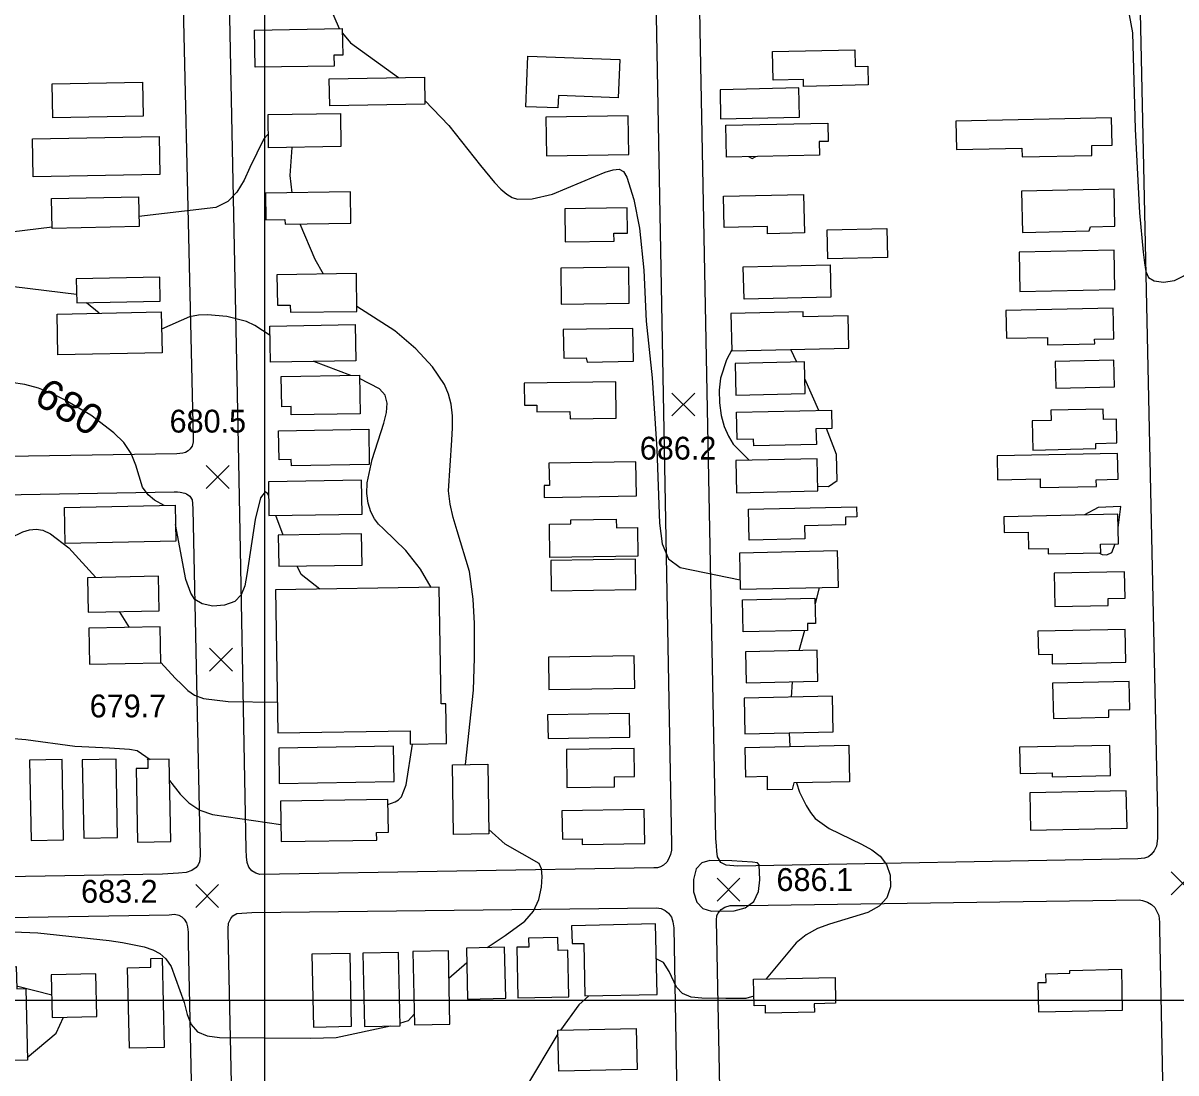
# Model space of a CAD drawing. Extents: x 79600 to 91800, y 75600 to 84400.
# Drawn here: x 82842 to 83598, y 76952 to 77641 of the extents above; entities that cross this region are included whole.
import ezdxf

# ---------------------------------------------------------------- set-up
doc = ezdxf.new("R2010")
doc.units = 0
for name, color, linetype in [('080-085$0$BLDG', 7, 'Continuous'), ('080-085$0$GRID', 7, 'Continuous'), ('080-085$0$INDEX', 7, 'Continuous'), ('080-085$0$INDXLBL', 7, 'Continuous'), ('080-085$0$INTER', 7, 'Continuous'), ('080-085$0$ROAD', 7, 'Continuous'), ('080-085$0$SPOTMARK', 7, 'Continuous'), ('080-085$0$SPOTS', 7, 'Continuous')]:
    doc.layers.add(name, color=color, linetype=linetype)

# ---------------------------------------------------------------- blocks, each defined once
blk = doc.blocks.new('080-085$0$SPOTS')
at = {"layer": '080-085$0$SPOTMARK'}
for p, q in [((-0.5, -0.5), (0.5, 0.5)), ((-0.5, 0.5), (0.5, -0.5))]:
    blk.add_line(p, q, dxfattribs=at)

msp = doc.modelspace()

# ---------------------------------------------------------------- linework, layer by layer
at = {"layer": '080-085$0$BLDG'}
for points in [[(83051.28, 77620.25), (83045.44, 77620.16), (83045.55, 77613.13), (82993.86, 77612.3), (82993.47, 77636.75), (83051, 77637.67)], [(83232, 77592.34), (83192.76, 77593.84), (83192.44, 77585.6), (83171.29, 77586.4), (83172.56, 77619.69), (83232.95, 77617.39)], [(83353.37, 77604.23), (83333.6, 77603.81), (83333.19, 77622.69), (83387.17, 77623.86), (83387.41, 77612.91), (83395.56, 77613.08), (83395.82, 77600.7), (83353.47, 77599.78)], [(83042.42, 77604.83), (83104.79, 77605.83), (83105.07, 77588.05), (83042.7, 77587.06)], [(82860.63, 77601.46), (82920.01, 77602.64), (82920.45, 77580.32), (82861.07, 77579.15)], [(83350.87, 77579.52), (83350.46, 77598.74), (83298.7, 77597.61), (83299.12, 77578.4)], [(83002.26, 77581.3), (83049.7, 77582.06), (83050.05, 77560.28), (83002.61, 77559.52)], [(83184.88, 77554.29), (83238.96, 77555.16), (83238.56, 77580.49), (83184.48, 77579.63)], [(83302.44, 77574.27), (83369.34, 77575.72), (83369.6, 77563.68), (83363.8, 77563.55), (83363.99, 77554.66), (83302.9, 77553.34)], [(83453.78, 77558.29), (83496.7, 77559.22), (83496.83, 77553.44), (83542.57, 77554.43), (83542.43, 77561), (83555.85, 77561.29), (83555.47, 77579.13), (83453.37, 77576.92)], [(82847.73, 77565.32), (82930.8, 77566.96), (82931.29, 77541.96), (82848.22, 77540.32)], [(83000.89, 77512.32), (83013.38, 77512.52), (83013.43, 77509.27), (83056.62, 77509.96), (83056.29, 77530.54), (83000.62, 77529.65)], [(83329.84, 77503.09), (83329.74, 77507.81), (83301.49, 77507.19), (83301.04, 77527.73), (83353.53, 77528.86), (83354.07, 77503.61)], [(83497.1, 77503.97), (83540.73, 77504.92), (83541.59, 77507.68), (83557.7, 77508.03), (83557.17, 77532.41), (83496.51, 77531.09)], [(82860.38, 77526.14), (82917.39, 77527.26), (82917.78, 77507.75), (82860.76, 77506.62)], [(83197.25, 77497.78), (83229.22, 77498.29), (83229.13, 77503.38), (83237.98, 77503.52), (83237.71, 77520.06), (83196.91, 77519.4)], [(83368.92, 77505.59), (83408.19, 77506.44), (83408.61, 77487.4), (83369.33, 77486.55)], [(83495.35, 77465.21), (83557.7, 77466.56), (83557.14, 77492.41), (83494.79, 77491.06)], [(83060.19, 77476.99), (83008.15, 77476.16), (83008.47, 77456.15), (83016.87, 77456.29), (83016.94, 77451.66), (83060.59, 77452)], [(83194.62, 77456.84), (83239.17, 77457.55), (83238.79, 77481.12), (83194.25, 77480.41)], [(83314.43, 77460.23), (83313.97, 77481.4), (83370.87, 77482.63), (83371.33, 77461.47)], [(82876.86, 77457.66), (82931.57, 77458.74), (82931.26, 77474.53), (82876.55, 77473.45)], [(83486.61, 77434.51), (83513.43, 77435.09), (83513.54, 77430.17), (83544.43, 77430.84), (83544.37, 77433.9), (83556.92, 77434.17), (83556.49, 77454.17), (83486.22, 77452.65)], [(82863.93, 77450.39), (82932.24, 77451.74), (82932.77, 77425.02), (82864.46, 77423.67)], [(83382.69, 77449.16), (83353.25, 77448.52), (83353.18, 77451.77), (83305.84, 77450.75), (83306.37, 77426.3), (83383.15, 77427.97)], [(83003.53, 77442.53), (83059.53, 77443.43), (83059.91, 77419.68), (83003.91, 77418.78)], [(83196.17, 77421.47), (83210.83, 77421.7), (83211.48, 77418.91), (83241.86, 77419.39), (83241.51, 77441.02), (83195.86, 77440.29)], [(83354.11, 77419), (83308.61, 77418.02), (83309.06, 77397.28), (83354.56, 77398.26)], [(83518.91, 77401.85), (83557.32, 77402.68), (83556.94, 77420.03), (83518.53, 77419.2)], [(83017.46, 77384.3), (83017.38, 77389.69), (83011.23, 77389.59), (83010.91, 77409.45), (83062.19, 77410.27), (83062.6, 77385.02)], [(83170.43, 77390.59), (83178.53, 77390.72), (83178.6, 77386.17), (83200.27, 77386.52), (83200.35, 77381.68), (83230.68, 77382.16), (83230.3, 77405.97), (83170.2, 77405.01)], [(83372.02, 77375.36), (83361.64, 77375.14), (83361.87, 77364.76), (83320.82, 77363.87), (83320.73, 77368.22), (83309.95, 77367.99), (83309.56, 77385.97), (83371.76, 77387.32)], [(83515.85, 77380.53), (83503.4, 77380.26), (83503.81, 77361.18), (83545.23, 77362.08), (83545.15, 77365.54), (83558.99, 77365.84), (83558.66, 77381.41), (83550.21, 77381.23), (83550.06, 77388.06), (83515.7, 77387.32)], [(83068.69, 77351.67), (83017.56, 77350.85), (83017.5, 77354.91), (83009.52, 77354.78), (83009.22, 77373.87), (83068.32, 77374.82)], [(83362.3, 77355.5), (83309.12, 77354.35), (83309.58, 77333.14), (83362.76, 77334.3)], [(83480.78, 77341.62), (83508.58, 77342.23), (83508.7, 77336.53), (83545.51, 77337.32), (83545.42, 77341.68), (83559.81, 77342), (83559.45, 77358.98), (83480.44, 77357.27)], [(83186.77, 77337.91), (83183.33, 77337.85), (83183.46, 77330.09), (83243.85, 77331.06), (83243.5, 77353.38), (83186.54, 77352.47)], [(83063.66, 77341.38), (83002.49, 77340.4), (83002.85, 77318.17), (83064.02, 77319.15)], [(82868.82, 77323.47), (82941.43, 77324.91), (82941.89, 77301.37), (82869.28, 77299.93)], [(83388.42, 77317.33), (83380.9, 77317.17), (83381.01, 77311.99), (83354.12, 77311.4), (83354.31, 77302.86), (83317.79, 77302.07), (83317.35, 77322.31), (83388.28, 77323.85)], [(83485.04, 77306.96), (83500.7, 77307.3), (83500.94, 77296.36), (83513.92, 77296.64), (83514, 77293.05), (83548.36, 77293.79), (83548.24, 77299.33), (83560.11, 77299.59), (83559.69, 77319.03), (83484.81, 77317.41)], [(83186.78, 77312.63), (83200.85, 77312.85), (83200.81, 77315.39), (83230.64, 77315.86), (83230.73, 77310.06), (83244.55, 77310.28), (83244.85, 77291.52), (83187.13, 77290.6)], [(83063.59, 77306.24), (83009, 77305.37), (83009.33, 77284.87), (83063.92, 77285.74)], [(83375.84, 77294.93), (83311.47, 77293.53), (83311.98, 77269.85), (83376.35, 77271.25)], [(83187.96, 77268.74), (83243.53, 77269.63), (83243.21, 77289.51), (83187.64, 77288.62)], [(83518.29, 77258.51), (83553.27, 77259.27), (83553.17, 77263.82), (83564.33, 77264.07), (83563.96, 77281.28), (83517.82, 77280.28)], [(82884.22, 77254.78), (82930.81, 77255.7), (82930.36, 77278.32), (82883.78, 77277.4)], [(83095.6, 77168.14), (83119.27, 77168.52), (83118.85, 77194.7), (83115.83, 77194.65), (83114.6, 77271.11), (83007.15, 77269.4), (83008.65, 77175.53), (83095.46, 77176.92)], [(83361.33, 77247.44), (83356.02, 77247.33), (83356.12, 77242.87), (83313.84, 77241.95), (83313.39, 77262.98), (83360.97, 77264.01)], [(82885.12, 77220.68), (82931.99, 77221.6), (82931.53, 77245.23), (82884.66, 77244.31)], [(83507.53, 77227.01), (83516.45, 77227.2), (83516.59, 77220.96), (83564.78, 77222), (83564.31, 77243.52), (83507.2, 77242.29)], [(83186.45, 77204.14), (83242.74, 77205.04), (83242.4, 77226.24), (83186.12, 77225.34)], [(83362.38, 77229.79), (83315.31, 77228.77), (83315.75, 77208.53), (83362.82, 77209.55)], [(83517.34, 77185.12), (83553.73, 77185.91), (83553.63, 77190.62), (83567.51, 77190.93), (83567.11, 77209.23), (83516.84, 77208.14)], [(83372.36, 77199.72), (83314.5, 77198.46), (83315.01, 77175.04), (83372.86, 77176.29)], [(83185.89, 77171.95), (83239.51, 77172.81), (83239.26, 77188.33), (83185.65, 77187.47)], [(83084.63, 77166.78), (83009.29, 77165.58), (83009.66, 77142.48), (83085, 77143.68)], [(83347.06, 77142.73), (83346.04, 77138.53), (83329.93, 77138.18), (83329.74, 77146.9), (83315.71, 77146.6), (83315.29, 77166), (83383.13, 77167.47), (83383.65, 77143.52)], [(83495.54, 77148.96), (83516.56, 77149.41), (83516.62, 77146.8), (83554.68, 77147.62), (83554.26, 77167.4), (83495.17, 77166.12)], [(82845.94, 77157.8), (82846.98, 77104.93), (82868.25, 77105.35), (82867.21, 77158.22)], [(82880.45, 77157.9), (82881.47, 77106.43), (82903.6, 77106.87), (82902.58, 77158.34)], [(82923.41, 77158.53), (82923.53, 77152.31), (82915.77, 77152.16), (82916.72, 77103.94), (82938.45, 77104.37), (82937.39, 77158.32), (82922.92, 77158.04)], [(83198.31, 77139.79), (83229.49, 77140.29), (83229.39, 77146.75), (83242.6, 77146.96), (83242.31, 77165.42), (83197.91, 77164.71)], [(83123.9, 77108.99), (83123.17, 77154.62), (83146.41, 77154.99), (83147.14, 77109.36)], [(83502.42, 77111.74), (83565.64, 77113.11), (83565.11, 77137.59), (83501.89, 77136.22)], [(83073.51, 77110.34), (83081.24, 77110.46), (83080.9, 77131.95), (83010.51, 77130.82), (83010.93, 77104.29), (83073.59, 77105.29)], [(83195.05, 77124.49), (83195.34, 77105.81), (83208.25, 77106.02), (83208.31, 77102.42), (83249.4, 77103.08), (83249.05, 77125.36)], [(83201.4, 77049.07), (83201.64, 77037.3), (83209.31, 77037.46), (83210.03, 77002.97), (83257.38, 77003.95), (83256.41, 77050.21)], [(83192.48, 77032.9), (83192.31, 77041.26), (83173.11, 77040.86), (83173.23, 77035.08), (83165.4, 77034.92), (83166.1, 77001.67), (83199.46, 77002.36), (83198.82, 77033.03)], [(83031.08, 77030.39), (83032.08, 76982.56), (83057.12, 76983.08), (83056.12, 77030.91)], [(83064.47, 77031.02), (83065.47, 76982.98), (83088.85, 76983.46), (83087.85, 77031.5)], [(83097.24, 77032.19), (83098.24, 76984.07), (83121.54, 76984.56), (83120.54, 77032.67)], [(83132.48, 77034.45), (83133.18, 77000.94), (83158.13, 77001.46), (83157.44, 77034.97)], [(82816.96, 77008.86), (82821, 77008.95), (82820.72, 77021.96), (82837.13, 77022.31), (82837.45, 77007.73), (82843.41, 77007.86), (82844.43, 76960.94), (82818.01, 76960.36)], [(82911.32, 76968.66), (82910.17, 77021.43), (82925.49, 77021.77), (82925.36, 77027.6), (82932.9, 77027.77), (82934.18, 76969.16)], [(82860.71, 76988.84), (82889.95, 76989.48), (82889.34, 77017.59), (82860.09, 77016.95)], [(83374.46, 76998.19), (83360.44, 76997.9), (83360.55, 76992.33), (83328.62, 76991.67), (83328.52, 76996.7), (83321.09, 76996.55), (83320.73, 77014.1), (83374.11, 77015.2)], [(83507.69, 76992.38), (83507.29, 77011.76), (83512.49, 77011.87), (83512.38, 77017.52), (83528.2, 77017.84), (83528.16, 77019.79), (83561.98, 77020.48), (83562.54, 76993.5)], [(83192.9, 76953.6), (83192.34, 76980.61), (83243.8, 76981.66), (83244.36, 76954.65)]]:
    msp.add_lwpolyline(points, close=True, dxfattribs=at)
at = {"layer": '080-085$0$GRID'}
for p, q in [((83000, 80000), (83000, 76000)), ((85000, 77000), (80000, 77000))]:
    msp.add_line(p, q, dxfattribs=at)
at = {"layer": '080-085$0$INDEX'}
for p, q in [((83012.13, 77305.42), (83007.43, 77318.24)), ((82904.54, 77255.19), (82911.23, 77244.83))]:
    msp.add_line(p, q, dxfattribs=at)
for points in [[(82934.24, 77324.76), (82927.84, 77328.38), (82923.6, 77331.78), (82919.88, 77336.78), (82915.49, 77351.15), (82912.57, 77358.93), (82907.72, 77366.08), (82901.26, 77372.56), (82885.96, 77384.02), (82869.3, 77393.88), (82860.56, 77398.18), (82851.65, 77401.75), (82842.68, 77404.24), (82833.8, 77405.42), (82802.99, 77404.44)], [(83002.64, 77331.37), (83001.96, 77332.73), (83000.32, 77333.66), (82997.42, 77329.79), (82993.83, 77315.59), (82988.42, 77279.53), (82987.07, 77272.15), (82984.71, 77266.1), (82980.41, 77261.73), (82973.7, 77259.31), (82965.97, 77258.83), (82959.05, 77260.18), (82954.36, 77263.16), (82951.54, 77267.23), (82948.39, 77276.26), (82941.67, 77312.31)], [(82826.69, 77298.6), (82833.4, 77303.55), (82841.49, 77307.52), (82845.94, 77308.91), (82850.19, 77309.35), (82854.58, 77308.53), (82859.59, 77306.16), (82871.71, 77297.02), (82889.35, 77277.51)], [(83036.26, 77269.86), (83024, 77279.56), (83021.47, 77285.06)], [(82931.99, 77221.71), (82941.45, 77211.58), (82945.67, 77207.23), (82949.7, 77203.45), (82954.13, 77200.42), (82959.86, 77198.21), (82976.11, 77196.12), (83008.32, 77195.85)]]:
    msp.add_lwpolyline(points, dxfattribs=at)
at = {"layer": '080-085$0$INTER'}
for p, q in [((82860.75, 77507.43), (82760.65, 77495.3)), ((82876.75, 77463.2), (82746.47, 77478.98)), ((82891.47, 77450.94), (82883.26, 77457.78)), ((83349.18, 77418.9), (83345.19, 77427.15)), ((83056.54, 77410.18), (83032.24, 77419.24)), ((83363.59, 77387.14), (83354.35, 77407.94)), ((83559.88, 77310.22), (83561.66, 77324.2)), ((83363.79, 77270.98), (83361.06, 77260.25)), ((83354.07, 77242.83), (83350.31, 77229.53)), ((83346.07, 77209.19), (83345.25, 77199.13)), ((83344.09, 77175.67), (83344.56, 77166.63)), ((83120.92, 77014.7), (83132.68, 77024.84)), ((82860.39, 77003.49), (82837.41, 77009.37))]:
    msp.add_line(p, q, dxfattribs=at)
for points in [[(83052.82, 77795.84), (83052.79, 77787.01), (83045.11, 77759.04), (83035.46, 77711.29), (83033.96, 77703.95), (83032.92, 77696.75), (83032.7, 77689.2), (83033.52, 77681), (83037.78, 77663.74), (83048.82, 77637.64)], [(83553.12, 77656.58), (83559.74, 77654.25), (83564.99, 77650.21), (83566.92, 77646.76), (83569.13, 77634.98), (83570.97, 77571.64), (83573.81, 77516.87), (83576.25, 77491.01), (83577.14, 77483.89), (83578.03, 77478.36), (83579.79, 77474.45), (83583.45, 77472.08), (83589.56, 77471.26), (83596.77, 77472.33), (83603.22, 77475.73), (83607.54, 77481.66), (83614.53, 77505.25), (83628.77, 77543.1), (83632.67, 77554.15), (83634.49, 77557.74), (83636.7, 77559.94), (83643.66, 77561.71), (83678.56, 77563.43)], [(83051.05, 77634.64), (83056.28, 77628.37), (83087.88, 77605.56)], [(83105.03, 77590.54), (83120.76, 77574.19), (83141.69, 77547.87), (83150.77, 77536.74), (83155.03, 77532.39), (83158.88, 77529.07), (83162.29, 77526.9), (83165.78, 77525.77), (83175.44, 77526), (83188.76, 77529.06), (83217.06, 77540.77), (83223.45, 77543.38), (83228.72, 77545.08), (83232.54, 77545.44), (83235.31, 77543.96), (83237.61, 77540.16), (83242.14, 77525.45), (83245.86, 77506.64), (83248.83, 77479.28), (83250.2, 77445.71), (83254.13, 77408.54), (83257.2, 77361.68), (83258.97, 77313.28), (83260.75, 77299.67), (83265, 77289.68), (83272.46, 77284.21), (83311.85, 77276.08)], [(83002.47, 77568.45), (82999.63, 77565.42), (82990.41, 77546.5), (82986.55, 77538.19), (82981.92, 77530.37), (82975.86, 77524.18), (82967.99, 77520.41), (82917.65, 77514.32)], [(83018.19, 77529.93), (83016.69, 77541.4), (83018.1, 77559.77)], [(83317.43, 77553.66), (83319.68, 77552.42), (83322.15, 77553.76)], [(83038.64, 77476.65), (83033.15, 77486.1), (83023.46, 77509.43)], [(83131.8, 77154.75), (83136.96, 77203.57), (83137.75, 77224.9), (83137.63, 77247.39), (83136.79, 77263.41), (83134.42, 77281.47), (83126.38, 77308.24), (83123.65, 77316.92), (83121.75, 77325.7), (83120.73, 77334.48), (83122.76, 77367.56), (83123.26, 77375.71), (83123.18, 77383.68), (83122.33, 77391.16), (83120.57, 77397.93), (83117.93, 77404.14), (83110.23, 77415.86), (83099.25, 77427.6), (83085.34, 77439.31), (83060.54, 77455.27)], [(83003.63, 77436.41), (82993.73, 77442.94), (82988.23, 77445.5), (82975.3, 77448.8), (82962.52, 77449.93), (82956.6, 77449.61), (82950.74, 77448.46), (82932.46, 77440.41)], [(83306.35, 77427.02), (83302.98, 77420.43), (83298.99, 77408.26), (83298.14, 77400.39), (83298.3, 77392.06), (83299.43, 77383.94), (83301.47, 77376.64), (83304.18, 77370.32), (83307.35, 77365.08), (83317.86, 77354.53)], [(83109.35, 77271.03), (83102.25, 77283.02), (83092.75, 77295.24), (83078.01, 77309.55), (83074.72, 77312.56), (83072.01, 77315.98), (83069.71, 77320.57), (83068, 77326.25), (83067.16, 77332.73), (83067.39, 77339.76), (83070.55, 77355.06), (83078.21, 77378.78), (83079.98, 77385.76), (83080.47, 77391.92), (83079.01, 77397.11), (83075.34, 77401.24), (83062.23, 77408.21)], [(83375.45, 77341.09), (83375.15, 77358.3), (83368.48, 77375.29)], [(83362.69, 77337.42), (83369.83, 77337.16), (83375.45, 77341.09)], [(83561.66, 77324.2), (83546.77, 77323.43), (83537.7, 77318.56)], [(83547.03, 77293.76), (83549.21, 77292.69), (83552.34, 77292.49), (83555.7, 77293.95), (83557.84, 77299.54)], [(82427.79, 77255.75), (82433.49, 77250.43), (82442.32, 77245.13), (82479.65, 77232.48), (82519.94, 77216.82), (82535.01, 77211.04), (82551.48, 77205.73), (82567.72, 77202.48), (82615.02, 77201.2), (82630.7, 77200.32), (82692.56, 77189.04), (82752.48, 77181.74), (82787.51, 77175.76), (82843.41, 77171.21), (82875.65, 77166.9), (82898.4, 77165.74), (82911.43, 77164.95), (82916.5, 77163.96), (82925.07, 77158.08)], [(83080.95, 77128.59), (83085.61, 77130.28), (83087.75, 77131.64), (83089.76, 77133.69), (83092.95, 77141.41), (83096.97, 77168.16)], [(82937.66, 77144.28), (82944.57, 77135.49), (82950.26, 77129.74), (82957.48, 77124.86), (82965.94, 77122.14), (83010.75, 77115.5)], [(83348.82, 77142.76), (83350.87, 77136.72), (83355.13, 77127.92), (83357.98, 77123.29), (83361.18, 77119.37), (83370.2, 77112.77), (83391.54, 77102.5), (83398.2, 77098.87), (83403.76, 77094.62), (83407.9, 77089.15), (83410.31, 77082.13), (83410.56, 77074.49), (83408.18, 77067.41), (83402.96, 77061.85), (83395.67, 77057.74), (83370.48, 77050.19), (83362.54, 77047.23), (83355.21, 77043.03), (83348.57, 77037.83), (83328.93, 77014.27)], [(83146.05, 77034.73), (83157.81, 77042.67), (83170.69, 77051.97), (83176.29, 77058.52), (83179.81, 77066.36), (83181.53, 77074.42), (83182.03, 77081.4), (83181.69, 77086.36), (83180.07, 77089.85), (83157.76, 77102.59), (83147.09, 77112.27)], [(82824.5, 77045.4), (82851.22, 77044.46), (82898.06, 77039.34), (82906.79, 77038.15), (82921.15, 77035.23), (82926.77, 77033.31), (82931.41, 77030.87), (82935.32, 77027.41), (82938.76, 77022.34), (82947.23, 76998.65), (82949.32, 76990.86), (82951.91, 76984.33), (82956.05, 76979.55), (82962.46, 76976.81), (82970.54, 76975.68), (83030.27, 76975.29), (83046.86, 76975.66), (83082.69, 76983.34)], [(83320.96, 77002.86), (83315.58, 77001.4), (83302.49, 77001.33), (83286.67, 77001.45), (83279.75, 77002.23), (83274.14, 77004.52), (83270.15, 77008.78), (83265.3, 77019.04), (83261.71, 77025.02), (83256.89, 77027.36)], [(83212.62, 77003.02), (83206.12, 76997.19), (83194.11, 76980.64)], [(82844.4, 76962.51), (82863.43, 76978.61), (82868.25, 76989.01)], [(83088.82, 76985.19), (83094.31, 76986.86), (83098.1, 76991.05)], [(83192.39, 76978.1), (83171.08, 76942.61), (83167.38, 76936.7), (83163.79, 76931.61), (83159.93, 76927.49), (83155.36, 76924.49), (83149.76, 76922.66), (83104.34, 76920.78), (83089.48, 76920.3), (83084.62, 76919.7), (83081.07, 76918.3), (83074.33, 76910.79), (83056.3, 76882.29)]]:
    msp.add_lwpolyline(points, dxfattribs=at)
msp.add_lwpolyline([(83319.91, 77090.82), (83306.41, 77091.73), (83291.97, 77091.86), (83286.73, 77090.29), (83283.13, 77086.31), (83281.33, 77079.43), (83281.41, 77071.38), (83283.46, 77064.43), (83287.46, 77060.3), (83293.13, 77058.59), (83307.9, 77058.91), (83315.28, 77060.82), (83320.91, 77064.93), (83323.85, 77071.57), (83324.76, 77079.12), (83324.43, 77089), (83323.18, 77090.39)], close=True, dxfattribs=at)
at = {"layer": '080-085$0$ROAD'}
for points in [[(83238.78, 78626.16), (83266.79, 77102.5), (83266.78, 77098.57), (83266.21, 77095.77), (83264.8, 77092.4), (83263.81, 77090.86), (83261.7, 77088.9), (83259.6, 77087.65), (83257.63, 77087.09), (83255.24, 77086.96), (82996.93, 77082.77), (82994.27, 77083.48), (82991.6, 77085.03), (82989.79, 77087.56), (82988.67, 77090.51), (82988.12, 77094.3), (82987.85, 77099.07), (82982.99, 77364.96), (82975.34, 77742.13)], [(83553.08, 78629.91), (83585.62, 77122.09), (83585.58, 77106.38), (83585, 77101.33), (83583.45, 77098.25), (83581.48, 77095.73), (83579.65, 77094.19), (83577.13, 77093.49), (83572.77, 77092.95), (83310.25, 77088.07), (83302.67, 77088.79), (83299.31, 77090.48), (83297.08, 77094.28), (83296.67, 77097.93), (83296.39, 77101.43), (83295.99, 77106.35), (83285.93, 77624.81), (83274.82, 78268.84)], [(82943.72, 77774.91), (82953.25, 77369.11), (82953.24, 77366.45), (82952.54, 77363.79), (82950.99, 77361.69), (82949.86, 77360.57), (82948.17, 77359.59), (82946.49, 77359.03), (82942.42, 77358.76), (82427.61, 77350.66)], [(82752.23, 77330.39), (82940.81, 77333.65), (82942.91, 77333.65), (82944.59, 77333.5), (82947.82, 77332.93), (82948.8, 77332.51), (82950.9, 77330.96), (82952.44, 77328.57), (82952.85, 77326.18), (82952.98, 77322.39), (82957.68, 77094.94), (82957.39, 77090.88), (82956.54, 77089.05), (82955.13, 77087.23), (82952.32, 77085.28), (82948.53, 77083.89), (82943.47, 77083.62), (82933.09, 77082.81), (82432.45, 77074.38)], [(82991.38, 76351.23), (82976.2, 77044.8), (82976.2, 77047.05), (82976.35, 77050.7), (82977.91, 77053.78), (82979.17, 77055.46), (82981.84, 77056.99), (82991.67, 77057.67), (83257, 77060.86), (83260.08, 77060.43), (83262.74, 77059.16), (83264.84, 77057.33), (83266.8, 77054.65), (83267.77, 77051.71), (83268.32, 77047.63), (83272.58, 76812.47)], [(83310.18, 76359.32), (83296.4, 77052.75), (83296.69, 77055.69), (83297.53, 77057.23), (83299.36, 77059.61), (83301.75, 77061.29), (83305.41, 77062.26), (83309.89, 77062.25), (83314.95, 77062.24), (83573.68, 77066), (83575.78, 77065.58), (83579.01, 77064.45), (83581.67, 77062.89), (83583.77, 77061.06), (83586.56, 77055.87), (83586.97, 77051.37), (83586.96, 77047.17), (83592.61, 76759.1)], [(82686.35, 77052.07), (82937.51, 77056.28), (82940.87, 77056.55), (82943.82, 77055.98), (82945.64, 77054.85), (82947.18, 77053.44), (82948.86, 77050.91), (82949.55, 77048.39), (82949.96, 77044.74), (82949.94, 77037.86), (82956.89, 76714.44)]]:
    msp.add_lwpolyline(points, dxfattribs=at)

# ---------------------------------------------------------------- block references
at = {"layer": '080-085$0$SPOTMARK', "xscale": 15, "yscale": 15}
for p in [(83274.62, 77391.04), (82969.24, 77343.54), (82971.5, 77223.64), (83602.14, 77076.91), (82962.35, 77068.52), (83304.27, 77072.71)]:
    msp.add_blockref('080-085$0$SPOTS', p, dxfattribs=at)

# ---------------------------------------------------------------- texts
at = {"layer": '080-085$0$INDXLBL'}
msp.add_text('680', height=20, rotation=329.17964, dxfattribs=at).set_placement((82847.79, 77392.39))
at = {"layer": '080-085$0$SPOTS'}
for s, p in [('680.5', (82937.7, 77372.63)), ('686.2', (83246.1, 77354.9)), ('679.7', (82885.3, 77185.77)), ('686.1', (83335.74, 77071.85)), ('683.2', (82879.68, 77064.13))]:
    msp.add_text(s, height=15, dxfattribs=at).set_placement(p)

doc.saveas('drawing.dxf')
